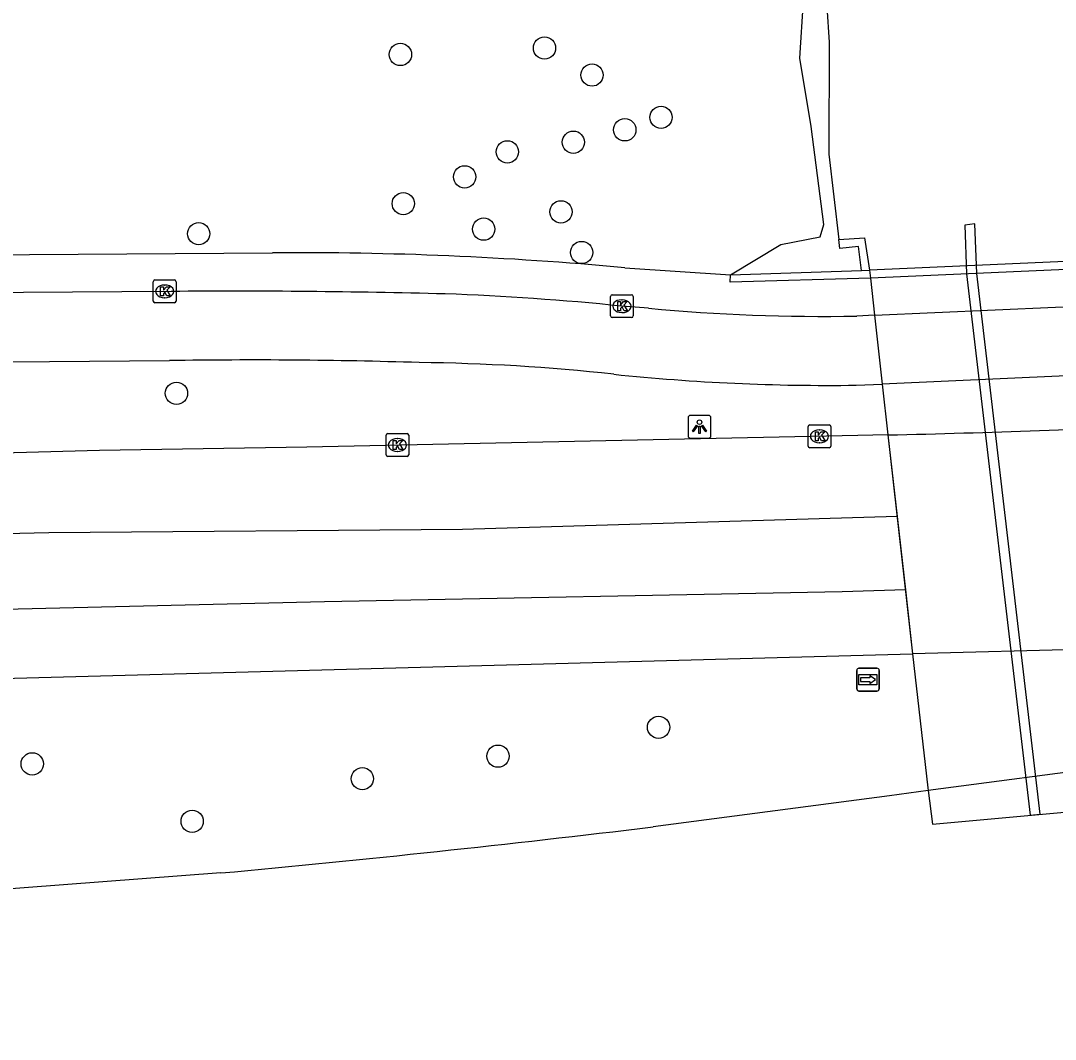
# Model space of a CAD drawing. Extents: x 161477 to 163040, y 383680 to 384868.
# Drawn here: x 161636.52 to 161681.89, y 383989.32 to 384033.98 of the extents above; entities that cross this region are included whole.
import ezdxf

# ---------------------------------------------------------------- set-up
doc = ezdxf.new("R2010")
doc.units = 0
for name, color, linetype in [('IMGEO_Berm_groen', 7, 'Continuous'), ('IMGEO_Boom', 7, 'Continuous'), ('IMGEO_Dek', 7, 'Continuous'), ('IMGEO_Fietspad_open', 7, 'Continuous'), ('IMGEO_Groenvoorziening', 7, 'Continuous'), ('IMGEO_Kolk', 7, 'Continuous'), ('IMGEO_Lichtpunt', 7, 'Continuous'), ('IMGEO_Muur', 7, 'Continuous'), ('IMGEO_Pijler', 7, 'Continuous'), ('IMGEO_Rijbaan_lokaal_gesloten', 7, 'Continuous'), ('IMGEO_Voetpad_open', 7, 'Continuous'), ('IMGEO_Waterloop', 7, 'Continuous'), ('IMGEO_Wegwijzer', 7, 'Continuous')]:
    doc.layers.add(name, color=color, linetype=linetype)

msp = doc.modelspace()

# ---------------------------------------------------------------- linework, layer by layer
at = {"layer": 'IMGEO_Berm_groen'}
for points in [[(161674.305, 384018.049), (161674.555, 384015.819)], [(161675.637, 384006.22), (161676.305, 384000.343), (161676.32, 384000.223)]]:
    msp.add_lwpolyline(points, dxfattribs=at)
at = {"layer": 'IMGEO_Boom'}
for centre in [(161653.171, 384032.504), (161659.49, 384032.786), (161661.576, 384031.601), (161664.601, 384029.747), (161663.011, 384029.2), (161660.756, 384028.655), (161657.861, 384028.232), (161655.987, 384027.136), (161653.296, 384025.962), (161660.212, 384025.601), (161656.823, 384024.845), (161644.325, 384024.645), (161661.118, 384023.819), (161643.349, 384017.646), (161664.494, 384002.998), (161657.45, 384001.733), (161637.023, 384001.393), (161651.503, 384000.745), (161644.037, 383998.877)]:
    msp.add_circle(centre, 0.489, dxfattribs=at)
at = {"layer": 'IMGEO_Dek'}
msp.add_lwpolyline([(161686.957, 384023.63), (161673.752, 384023.045), (161673.782, 384022.691), (161673.965, 384021.067), (161674.305, 384018.049), (161674.555, 384015.819), (161675.637, 384006.22), (161676.305, 384000.343), (161676.32, 384000.223), (161676.504, 383998.747), (161683.262, 383999.371)], dxfattribs=at)
at = {"layer": 'IMGEO_Fietspad_open'}
for points in [[(161643.117, 384022.113), (161621.498, 384021.962)], [(161673.965, 384021.067), (161687.198, 384021.657), (161687.531, 384021.672), (161691.803, 384021.863), (161693.678, 384021.946)], [(161664.048, 384021.375), (161662.886, 384021.466)], [(161673.965, 384021.067), (161673.189, 384021.032)], [(161673.965, 384021.067), (161674.305, 384018.049)], [(161673.965, 384021.067), (161674.305, 384018.049)], [(161621.966, 384018.907), (161643.046, 384019.079)], [(161694.073, 384018.934), (161692.164, 384018.849), (161687.924, 384018.659), (161687.567, 384018.643), (161674.305, 384018.049)], [(161673.158, 384017.998), (161674.305, 384018.049)]]:
    msp.add_lwpolyline(points, dxfattribs=at)
for centre, radius, start, end in [((161645.883, 383664.759), 357.365, 88.51697, 90.44349), ((161650.993, 383906.204), 115.874, 84.10897, 87.95299), ((161671.715, 384103.713), 82.695, 264.68052, 271.02165), ((161646.681, 383785.069), 234.038, 88.20982, 90.88988), ((161653.137, 383933.687), 85.31, 83.68106, 89.42546), ((161671.976, 384109.617), 91.626, 264.08019, 270.73913)]:
    msp.add_arc(centre, radius, start, end, dxfattribs=at)
at = {"layer": 'IMGEO_Groenvoorziening'}
msp.add_lwpolyline([(161667.645, 384022.839), (161669.855, 384024.171), (161671.578, 384024.502), (161671.741, 384025.049), (161671.183, 384029.349), (161670.686, 384032.348), (161670.856, 384034.86)], dxfattribs=at)
at = {"layer": 'IMGEO_Kolk'}
for p, q in [((161642.332, 384021.688), (161642.332, 384022.54)), ((161642.407, 384022.614), (161643.259, 384022.614)), ((161643.333, 384022.54), (161643.333, 384021.688)), ((161642.82, 384022.394), (161642.845, 384022.394)), ((161642.843, 384021.834), (161642.818, 384021.834)), ((161662.385, 384021.04), (161662.385, 384021.892)), ((161662.46, 384021.966), (161663.312, 384021.966)), ((161662.873, 384021.746), (161662.898, 384021.746)), ((161663.386, 384021.892), (161663.386, 384021.04)), ((161643.259, 384021.614), (161642.407, 384021.614)), ((161662.896, 384021.186), (161662.871, 384021.186)), ((161663.312, 384020.966), (161662.46, 384020.966)), ((161671.05, 384015.333), (161671.05, 384016.185)), ((161671.125, 384016.259), (161671.977, 384016.259)), ((161672.051, 384016.185), (161672.051, 384015.333)), ((161652.539, 384014.951), (161652.539, 384015.803)), ((161652.614, 384015.877), (161653.466, 384015.877)), ((161653.54, 384015.803), (161653.54, 384014.951)), ((161671.538, 384016.039), (161671.563, 384016.039)), ((161653.027, 384015.657), (161653.052, 384015.657)), ((161671.561, 384015.479), (161671.536, 384015.479)), ((161653.466, 384014.877), (161652.614, 384014.877)), ((161653.05, 384015.097), (161653.025, 384015.097)), ((161671.977, 384015.259), (161671.125, 384015.259))]:
    msp.add_line(p, q, dxfattribs=at)
for points in [[(161642.332, 384021.688), (161642.332, 384022.54)], [(161642.407, 384022.614), (161643.259, 384022.614)], [(161643.333, 384022.54), (161643.333, 384021.688)], [(161642.653, 384022.314), (161642.776, 384022.314), (161642.776, 384022.163), (161642.906, 384022.314), (161643.07, 384022.314), (161642.924, 384022.163), (161643.077, 384021.914), (161642.925, 384021.914), (161642.84, 384022.078), (161642.776, 384022.011), (161642.776, 384021.914), (161642.653, 384021.914), (161642.653, 384022.314)], [(161662.385, 384021.04), (161662.385, 384021.892)], [(161662.46, 384021.966), (161663.312, 384021.966)], [(161662.706, 384021.666), (161662.829, 384021.666), (161662.829, 384021.515), (161662.959, 384021.666), (161663.123, 384021.666), (161662.977, 384021.515), (161663.13, 384021.266), (161662.978, 384021.266), (161662.893, 384021.43), (161662.829, 384021.363), (161662.829, 384021.266), (161662.706, 384021.266), (161662.706, 384021.666)], [(161663.386, 384021.892), (161663.386, 384021.04)], [(161643.259, 384021.614), (161642.407, 384021.614)], [(161663.312, 384020.966), (161662.46, 384020.966)], [(161671.05, 384015.333), (161671.05, 384016.185)], [(161671.125, 384016.259), (161671.977, 384016.259)], [(161672.051, 384016.185), (161672.051, 384015.333)], [(161652.539, 384014.951), (161652.539, 384015.803)], [(161652.614, 384015.877), (161653.466, 384015.877)], [(161653.54, 384015.803), (161653.54, 384014.951)], [(161671.371, 384015.959), (161671.494, 384015.959), (161671.494, 384015.808), (161671.624, 384015.959), (161671.788, 384015.959), (161671.642, 384015.808), (161671.795, 384015.559), (161671.643, 384015.559), (161671.558, 384015.723), (161671.494, 384015.656), (161671.494, 384015.559), (161671.371, 384015.559), (161671.371, 384015.959)], [(161652.86, 384015.577), (161652.983, 384015.577), (161652.983, 384015.426), (161653.113, 384015.577), (161653.277, 384015.577), (161653.131, 384015.426), (161653.284, 384015.177), (161653.132, 384015.177), (161653.047, 384015.341), (161652.983, 384015.274), (161652.983, 384015.177), (161652.86, 384015.177), (161652.86, 384015.577)], [(161653.466, 384014.877), (161652.614, 384014.877)], [(161671.977, 384015.259), (161671.125, 384015.259)]]:
    msp.add_lwpolyline(points, dxfattribs=at)
for centre, start, end in [((161642.409, 384022.538), 91.552, 178.448), ((161642.409, 384022.538), 91.552, 178.448), ((161643.257, 384022.538), 1.552, 88.448), ((161643.257, 384022.538), 1.552, 88.448), ((161642.409, 384021.69), 181.552, 268.448), ((161642.409, 384021.69), 181.552, 268.448), ((161643.257, 384021.69), 271.552, 358.448), ((161643.257, 384021.69), 271.552, 358.448), ((161662.462, 384021.89), 91.552, 178.448), ((161662.462, 384021.89), 91.552, 178.448), ((161663.31, 384021.89), 1.552, 88.448), ((161663.31, 384021.89), 1.552, 88.448), ((161662.462, 384021.042), 181.552, 268.448), ((161662.462, 384021.042), 181.552, 268.448), ((161663.31, 384021.042), 271.552, 358.448), ((161663.31, 384021.042), 271.552, 358.448), ((161671.127, 384016.183), 91.552, 178.448), ((161671.127, 384016.183), 91.552, 178.448), ((161671.975, 384016.183), 1.552, 88.448), ((161671.975, 384016.183), 1.552, 88.448), ((161652.616, 384015.801), 91.552, 178.448), ((161652.616, 384015.801), 91.552, 178.448), ((161653.464, 384015.801), 1.552, 88.448), ((161653.464, 384015.801), 1.552, 88.448), ((161671.127, 384015.335), 181.552, 268.448), ((161671.127, 384015.335), 181.552, 268.448), ((161671.975, 384015.335), 271.552, 358.448), ((161671.975, 384015.335), 271.552, 358.448), ((161652.616, 384014.953), 181.552, 268.448), ((161652.616, 384014.953), 181.552, 268.448), ((161653.464, 384014.953), 271.552, 358.448), ((161653.464, 384014.953), 271.552, 358.448)]:
    msp.add_arc(centre, 0.0765, start, end, dxfattribs=at)
for centre, major_axis, ratio, start_param, end_param in [((161642.819, 384022.114), (-0.387, 0.002), 0.722429, 4.712389, 7.853982), ((161642.844, 384022.114), (-0.39, 0.002), 0.717154, 1.570796, 4.712389), ((161662.872, 384021.466), (-0.387, 0.002), 0.722429, 4.712389, 7.853982), ((161662.897, 384021.466), (-0.39, 0.002), 0.717154, 1.570796, 4.712389), ((161671.537, 384015.759), (-0.387, 0.002), 0.722429, 4.712389, 7.853982), ((161671.562, 384015.759), (-0.39, 0.002), 0.717154, 1.570796, 4.712389), ((161653.026, 384015.377), (-0.387, 0.002), 0.722429, 4.712389, 7.853982), ((161653.051, 384015.377), (-0.39, 0.002), 0.717154, 1.570796, 4.712389)]:
    msp.add_ellipse(centre, major_axis=major_axis, ratio=ratio, start_param=start_param, end_param=end_param, dxfattribs=at)
at = {"layer": 'IMGEO_Lichtpunt'}
for p, q in [((161666.692, 384016.676), (161665.884, 384016.676)), ((161666.692, 384016.676), (161665.884, 384016.676)), ((161665.79, 384016.581), (161665.79, 384015.774)), ((161665.79, 384016.581), (161665.79, 384015.774)), ((161666.786, 384015.774), (161666.786, 384016.581)), ((161666.786, 384015.774), (161666.786, 384016.581)), ((161665.884, 384015.68), (161666.692, 384015.68)), ((161665.884, 384015.68), (161666.692, 384015.68))]:
    msp.add_line(p, q, dxfattribs=at)
for points in [[(161666.164, 384016.245), (161666.203, 384016.217), (161666.015, 384015.955), (161665.977, 384015.982), (161666.164, 384016.245)], [(161666.266, 384016.197), (161666.313, 384016.197), (161666.313, 384015.875), (161666.266, 384015.875), (161666.266, 384016.197)], [(161666.376, 384016.217), (161666.414, 384016.244), (161666.601, 384015.982), (161666.562, 384015.954), (161666.376, 384016.217)]]:
    msp.add_lwpolyline(points, dxfattribs=at)
msp.add_circle((161666.289, 384016.379), 0.0994, dxfattribs=at)
for centre, start, end in [((161665.884, 384016.581), 90, 180), ((161665.884, 384016.581), 90, 180), ((161666.692, 384016.581), 0, 90), ((161666.692, 384016.581), 0, 90), ((161665.884, 384015.774), 180, 270), ((161665.884, 384015.774), 180, 270), ((161666.692, 384015.774), 270, 0), ((161666.692, 384015.774), 270, 360)]:
    msp.add_arc(centre, 0.0946, start, end, dxfattribs=at)
at = {"layer": 'IMGEO_Muur'}
for points in [[(161672.401, 384024.394), (161673.522, 384024.457), (161673.752, 384023.045)], [(161673.395, 384023.029), (161673.266, 384024.081), (161672.445, 384023.994), (161672.401, 384024.394)], [(161693.465, 384023.577), (161693.421, 384023.917), (161691.553, 384023.835), (161687.303, 384023.646), (161686.957, 384023.63), (161673.752, 384023.045), (161673.782, 384022.691)], [(161693.465, 384023.577), (161691.607, 384023.493), (161687.356, 384023.302), (161686.999, 384023.286), (161673.782, 384022.691)], [(161667.645, 384022.839), (161673.395, 384023.029)], [(161673.395, 384023.029), (161673.752, 384023.045)], [(161673.752, 384023.045), (161673.782, 384022.691)], [(161673.782, 384022.691), (161667.635, 384022.513), (161667.645, 384022.839)]]:
    msp.add_lwpolyline(points, dxfattribs=at)
at = {"layer": 'IMGEO_Pijler'}
msp.add_lwpolyline([(161681.231, 383999.183), (161678.457, 384022.901), (161678.365, 384025.076), (161677.926, 384025.02), (161678.006, 384022.881), (161680.794, 383999.143)], close=True, dxfattribs=at)
at = {"layer": 'IMGEO_Rijbaan_lokaal_gesloten'}
for points in [[(161674.555, 384015.819), (161673.893, 384015.804), (161673.231, 384015.791), (161649.06, 384015.276), (161639.98, 384015.139), (161634.077, 384014.98), (161631.136, 384014.895), (161628.065, 384014.822), (161621.501, 384014.622), (161615.048, 384014.471), (161610.066, 384014.347), (161595.651, 384013.977), (161581.52, 384013.282)], [(161674.555, 384015.819), (161674.959, 384012.236)], [(161674.555, 384015.819), (161675.637, 384006.22)], [(161674.959, 384012.236), (161655.901, 384011.677), (161637.755, 384011.527), (161613.51, 384010.978), (161596.764, 384010.478), (161581.017, 384009.777), (161560.971, 384008.077), (161551.073, 384007.077), (161539.778, 384005.647)], [(161674.959, 384012.236), (161675.32, 384009.03)], [(161675.32, 384009.03), (161672.552, 384008.94), (161649.838, 384008.505), (161627.231, 384007.962), (161610.875, 384007.69), (161591.747, 384006.929), (161571.858, 384005.787), (161555.23, 384004.156), (161540.294, 384002.523)], [(161675.32, 384009.03), (161675.637, 384006.22)], [(161695.634, 384006.981), (161693.6, 384006.855), (161689.494, 384006.641), (161689.035, 384006.625), (161683.418, 384006.43), (161675.637, 384006.22)], [(161540.768, 383999.549), (161544.543, 384000), (161556.038, 384001.263), (161566.247, 384002.318), (161576.478, 384003.134), (161586.783, 384003.739), (161597.065, 384004.197), (161607.316, 384004.541), (161617.592, 384004.744), (161628.137, 384004.939), (161675.637, 384006.22)], [(161696.191, 384002.723), (161694.124, 384002.472), (161690.102, 384001.983), (161689.61, 384001.923), (161684.542, 384001.307), (161676.32, 384000.223)], [(161676.32, 384000.223), (161674.624, 384000), (161664.258, 383998.634)], [(161676.32, 384000.223), (161676.504, 383998.747)], [(161645.297, 383996.611), (161628.225, 383995.318), (161609.562, 383994.155), (161590.099, 383992.818), (161575.09, 383991.312), (161560.13, 383989.316)]]:
    msp.add_lwpolyline(points, dxfattribs=at)
for centre, radius, start, end in [((161664.233, 384476.578), 460.875, 271.28329, 272.93755), ((161583.781, 384663.055), 669.278, 275.273758, 276.906246)]:
    msp.add_arc(centre, radius, start, end, dxfattribs=at)
at = {"layer": 'IMGEO_Voetpad_open'}
for points in [[(161624.09, 384023.637), (161647.565, 384023.804)], [(161663.014, 384023.15), (161667.645, 384022.839)], [(161673.782, 384022.691), (161673.965, 384021.067)], [(161673.782, 384022.691), (161673.965, 384021.067)]]:
    msp.add_lwpolyline(points, dxfattribs=at)
msp.add_arc((161648.784, 383869.8), 154.008, 84.69842, 90.45348, dxfattribs=at)
at = {"layer": 'IMGEO_Waterloop'}
for points in [[(161671.871, 384034.593), (161671.979, 384033.05), (161671.96, 384028.13), (161672.401, 384024.394)], [(161674.305, 384018.049), (161674.555, 384015.819)], [(161675.637, 384006.22), (161676.305, 384000.343), (161676.32, 384000.223)]]:
    msp.add_lwpolyline(points, dxfattribs=at)
at = {"layer": 'IMGEO_Wegwijzer'}
for p, q in [((161673.183, 384004.689), (161673.183, 384005.489)), ((161673.183, 384005.489), (161673.183, 384004.689)), ((161673.283, 384005.589), (161674.073, 384005.589)), ((161674.073, 384005.589), (161673.283, 384005.589)), ((161674.173, 384005.489), (161674.173, 384004.689)), ((161674.173, 384004.689), (161674.173, 384005.489)), ((161674.073, 384004.589), (161673.283, 384004.589)), ((161673.283, 384004.589), (161674.073, 384004.589))]:
    msp.add_line(p, q, dxfattribs=at)
for points in [[(161673.284, 384005.321), (161674.072, 384005.321), (161674.072, 384004.857), (161673.284, 384004.857), (161673.284, 384005.321)], [(161673.349, 384005.173), (161673.349, 384005.089), (161673.349, 384005.005), (161673.76, 384005.005), (161673.76, 384004.922), (161674.007, 384005.089), (161673.76, 384005.256), (161673.76, 384005.173), (161673.349, 384005.173)]]:
    msp.add_lwpolyline(points, dxfattribs=at)
for centre, start, end in [((161673.283, 384005.489), 90, 180), ((161673.283, 384005.489), 90, 180), ((161674.073, 384005.489), 0, 90), ((161674.073, 384005.489), 360, 90), ((161673.283, 384004.689), 180, 270), ((161673.283, 384004.689), 180, 270), ((161674.073, 384004.689), 270, 0), ((161674.073, 384004.689), 270, 0)]:
    msp.add_arc(centre, 0.1, start, end, dxfattribs=at)

doc.saveas('drawing.dxf')
